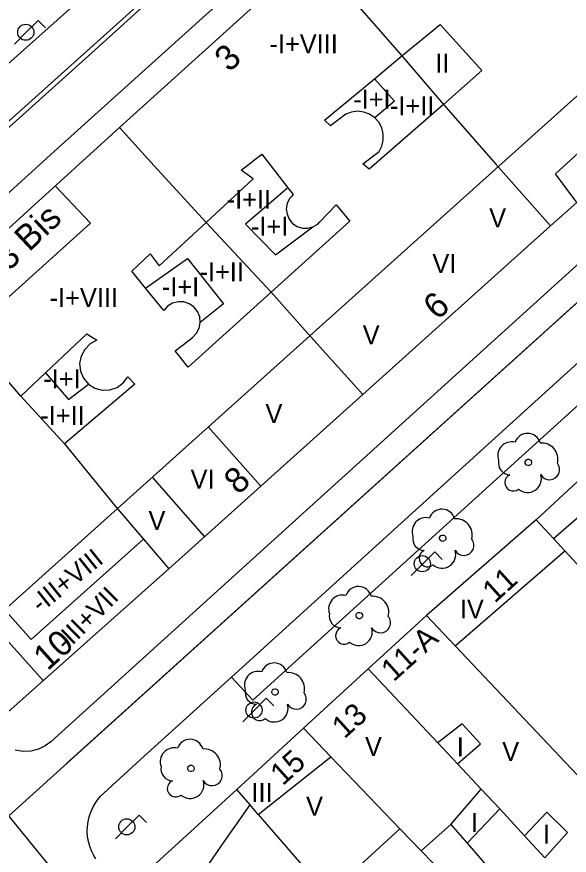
# Model space of a CAD drawing. Extents: x 282771 to 285132, y 4823109 to 4825496.
# Drawn here: x 284605.6 to 284649.3, y 4824544.8 to 4824611.1 of the extents above; entities that cross this region are included whole.
import ezdxf

# ---------------------------------------------------------------- set-up
doc = ezdxf.new("R2010")
doc.units = 0
for name, color, linetype in [('ACERA-BORDILLO', 7, 'Continuous'), ('ARBOL', 7, 'Continuous'), ('CALLE-EJE', 7, 'Continuous'), ('EDIFICIO', 7, 'Continuous'), ('FAROLA', 7, 'Continuous'), ('INTERIOR-EDIFICIO', 7, 'Continuous'), ('MEDIANERA', 7, 'Continuous'), ('NUM-LOCAL', 7, 'Continuous'), ('NUM-PORTAL', 7, 'Continuous'), ('SENAL-VIARIA', 7, 'Continuous'), ('TXT-ALTURA-EDIFICIO', 7, 'Continuous')]:
    doc.layers.add(name, color=color, linetype=linetype)

msp = doc.modelspace()

# ---------------------------------------------------------------- linework, layer by layer
at = {"layer": 'ACERA-BORDILLO'}
for points in [[(284597.803, 4824590.719), (284608.853, 4824600.739), (284621.833, 4824612.479), (284636.282, 4824625.509), (284643.952, 4824632.749), (284644.822, 4824633.299), (284645.572, 4824633.419), (284646.042, 4824633.429), (284646.512, 4824633.439), (284647.702, 4824632.779), (284655.922, 4824623.339), (284667.905, 4824610.542), (284668.308, 4824609.901), (284668.443, 4824609.092), (284668.242, 4824608.297), (284667.787, 4824607.692)], [(284615.663, 4824618.759), (284616.493, 4824618.868), (284617.078, 4824618.868), (284617.496, 4824618.645), (284595.723, 4824599.239), (284583.613, 4824589.049), (284572.393, 4824580.459), (284544.626, 4824561.094), (284543.931, 4824561.938), (284547.188, 4824564.384)], [(284667.787, 4824607.692), (284608.297, 4824553.819), (284607.852, 4824553.485), (284607.32, 4824553.227), (284606.723, 4824553.075), (284606.093, 4824553.049), (284605.472, 4824553.154)], [(284611.854, 4824544.563), (284611.666, 4824544.87), (284611.503, 4824545.202), (284611.369, 4824545.555), (284611.267, 4824545.927), (284611.2, 4824546.312), (284611.172, 4824546.706), (284611.182, 4824547.103), (284611.232, 4824547.497), (284611.32, 4824547.882), (284611.444, 4824548.252), (284611.601, 4824548.604), (284611.788, 4824548.934), (284611.999, 4824549.237), (284612.231, 4824549.512), (284612.479, 4824549.757), (284615.394, 4824552.41), (284622.574, 4824558.926), (284624.271, 4824557.091), (284654.895, 4824584.875)]]:
    msp.add_lwpolyline(points, dxfattribs=at)
at = {"layer": 'ARBOL'}
for centre, major_axis, start_param, end_param in [((284645.984, 4824577.16), (0.562, 0.874), 5.556787, 8.100466), ((284644.724, 4824576.43), (0.593, 0.923), 0.317125, 2.500956), ((284647.114, 4824576.16), (0.688, 1.07), 5.022549, 6.95579), ((284644.614, 4824575.86), (-0.506, -0.787), 5.084792, 6.821977), ((284647.724, 4824575.33), (-0.431, -0.67), 5.789268, 9.105892), ((284644.854, 4824574.31), (-0.363, -0.565), 4.127265, 7.543499), ((284645.994, 4824574.61), (-0.587, -0.913), 6.138194, 8.738272), ((284639.214, 4824571.17), (0.562, 0.873), 5.557174, 8.100853), ((284637.954, 4824570.44), (0.593, 0.922), 0.317513, 2.501344), ((284640.344, 4824570.17), (0.689, 1.07), 5.022937, 6.956177), ((284637.844, 4824569.87), (-0.506, -0.787), 5.08518, 6.822365), ((284640.954, 4824569.34), (-0.431, -0.67), 5.789655, 9.10628), ((284638.084, 4824568.32), (-0.364, -0.565), 4.127653, 7.543886), ((284639.224, 4824568.62), (-0.587, -0.913), 6.138582, 8.73866), ((284632.614, 4824565.05), (0.562, 0.873), 5.557559, 8.101238), ((284631.354, 4824564.32), (0.594, 0.922), 0.317898, 2.501729), ((284633.744, 4824564.05), (0.689, 1.07), 5.023322, 6.956562), ((284631.244, 4824563.75), (-0.506, -0.786), 5.085565, 6.82275), ((284634.354, 4824563.22), (-0.431, -0.67), 5.79004, 9.106664), ((284631.484, 4824562.2), (-0.364, -0.565), 4.128038, 7.544271), ((284632.624, 4824562.5), (-0.588, -0.913), 6.138967, 8.739044), ((284625.954, 4824559.01), (0.563, 0.873), 5.557945, 8.101624), ((284624.694, 4824558.28), (0.594, 0.922), 0.318284, 2.502115), ((284627.084, 4824558.01), (0.689, 1.07), 5.023708, 6.956949), ((284624.584, 4824557.71), (-0.507, -0.786), 5.085951, 6.823136), ((284627.694, 4824557.18), (-0.432, -0.67), 5.790426, 9.107051), ((284624.824, 4824556.16), (-0.364, -0.565), 4.128424, 7.544658), ((284625.964, 4824556.46), (-0.588, -0.912), 6.139353, 8.739431), ((284619.304, 4824552.97), (0.563, 0.873), 5.558331, 8.10201), ((284618.044, 4824552.24), (0.595, 0.922), 0.318669, 2.5025), ((284620.434, 4824551.97), (0.69, 1.069), 5.024093, 6.957334), ((284617.934, 4824551.67), (-0.507, -0.786), 5.086336, 6.823521), ((284621.044, 4824551.14), (-0.432, -0.67), 5.790812, 9.107436), ((284618.174, 4824550.12), (-0.364, -0.565), 4.128809, 7.545043), ((284619.314, 4824550.42), (-0.588, -0.912), 6.139738, 8.739816)]:
    msp.add_ellipse(centre, major_axis=major_axis, ratio=0.999977, start_param=start_param, end_param=end_param, dxfattribs=at)
for centre in [(284646.054, 4824575.9), (284639.284, 4824569.91), (284632.684, 4824563.79), (284626.024, 4824557.75), (284619.374, 4824551.71)]:
    msp.add_ellipse(centre, major_axis=(0.138, 0.214), ratio=0.999977, dxfattribs=at)
at = {"layer": 'CALLE-EJE'}
for points in [[(284578.853, 4824580.46), (284584.203, 4824584.599), (284593.523, 4824592.139), (284611.543, 4824608.274), (284628.596, 4824623.749), (284645.649, 4824639.223)], [(284604.97, 4824547.952), (284672.897, 4824609.287)], [(284631.593, 4824514.567), (284614.406, 4824536.35), (284604.97, 4824547.952)]]:
    msp.add_lwpolyline(points, dxfattribs=at)
at = {"layer": 'EDIFICIO'}
for points in [[(284613.723, 4824602.369), (284628.952, 4824616.169), (284631.072, 4824618.089), (284646.562, 4824632.119), (284661.262, 4824615.119), (284665.382, 4824610.349), (284649.872, 4824596.459), (284647.812, 4824594.609), (284632.952, 4824581.259), (284617.633, 4824567.489), (284604.413, 4824555.729), (284600.363, 4824560.429), (284587.573, 4824575.299), (284587.793, 4824578.869), (284599.083, 4824589.099), (284613.723, 4824602.369)], [(284658.094, 4824543.35), (284666.264, 4824550.89), (284676.994, 4824562.161), (284677.174, 4824562.421), (284682.204, 4824569.701), (284690.754, 4824582.081), (284691.074, 4824582.691), (284691.254, 4824583.311), (284691.294, 4824583.951), (284691.194, 4824584.601), (284690.954, 4824585.231), (284690.584, 4824585.781), (284690.174, 4824586.191), (284677.364, 4824596.701), (284674.684, 4824596.601), (284663.374, 4824586.581), (284657.444, 4824581.341), (284646.664, 4824571.37), (284638.004, 4824563.8), (284633.374, 4824559.58), (284628.264, 4824554.9), (284622.994, 4824550.05), (284615.093, 4824542.81)]]:
    msp.add_lwpolyline(points, dxfattribs=at)
at = {"layer": 'FAROLA'}
for p, q in [((284607.291, 4824610.839), (284606.351, 4824609.909)), ((284607.881, 4824610.249), (284607.291, 4824610.839)), ((284606.351, 4824609.909), (284605.421, 4824608.969)), ((284638.645, 4824568.82), (284637.705, 4824567.89)), ((284639.235, 4824568.23), (284638.645, 4824568.82)), ((284637.705, 4824567.89), (284636.775, 4824566.95)), ((284625.332, 4824557.251), (284624.392, 4824556.321)), ((284625.922, 4824556.661), (284625.332, 4824557.251)), ((284624.392, 4824556.321), (284623.462, 4824555.381)), ((284615.278, 4824548.013), (284614.338, 4824547.083)), ((284615.868, 4824547.423), (284615.278, 4824548.013)), ((284614.338, 4824547.083), (284613.408, 4824546.143))]:
    msp.add_line(p, q, dxfattribs=at)
for centre in [(284606.311, 4824609.909), (284637.665, 4824567.89), (284624.352, 4824556.321), (284614.298, 4824547.083)]:
    msp.add_circle(centre, 0.638, dxfattribs=at)
at = {"layer": 'INTERIOR-EDIFICIO'}
for points in [[(284639.072, 4824610.529), (284642.382, 4824606.879), (284639.332, 4824604.209), (284633.472, 4824599.089), (284632.962, 4824599.499), (284634.242, 4824600.479), (284634.462, 4824600.909), (284634.582, 4824601.389), (284634.582, 4824601.879), (284634.462, 4824602.349), (284634.232, 4824602.789), (284633.902, 4824603.149), (284633.502, 4824603.429), (284633.042, 4824603.599), (284632.552, 4824603.659), (284632.062, 4824603.599), (284631.612, 4824603.429), (284630.412, 4824602.509), (284629.932, 4824602.949), (284633.892, 4824606.229), (284636.057, 4824608.035), (284639.072, 4824610.529)], [(284620.563, 4824594.879), (284624.293, 4824598.329), (284623.353, 4824599.019), (284624.973, 4824600.259), (284627.032, 4824597.619), (284627.462, 4824597.079), (284627.312, 4824596.919), (284627.172, 4824596.759), (284626.982, 4824596.369), (284626.912, 4824595.949), (284626.972, 4824595.519), (284627.142, 4824595.129), (284627.412, 4824594.799), (284627.772, 4824594.559), (284628.182, 4824594.429), (284628.602, 4824594.419), (284629.022, 4824594.529), (284629.392, 4824594.749), (284629.552, 4824594.919), (284630.842, 4824596.269), (284631.932, 4824594.969), (284625.703, 4824589.349), (284619.143, 4824583.429), (284618.113, 4824584.719), (284619.123, 4824585.489), (284619.503, 4824585.789), (284619.813, 4824586.109), (284620.023, 4824586.519), (284620.113, 4824586.959), (284620.073, 4824587.419), (284619.893, 4824587.839), (284619.613, 4824588.189), (284619.233, 4824588.449), (284618.803, 4824588.589), (284618.353, 4824588.599), (284617.913, 4824588.489), (284617.523, 4824588.249), (284617.223, 4824587.909), (284615.783, 4824589.669), (284614.693, 4824591.019), (284616.153, 4824592.399), (284616.863, 4824591.449), (284620.563, 4824594.879)], [(284605.913, 4824581.139), (284607.873, 4824582.979), (284611.143, 4824586.059), (284611.933, 4824585.559), (284611.393, 4824585.269), (284610.973, 4824584.839), (284610.683, 4824584.309), (284610.573, 4824583.719), (284610.643, 4824583.119), (284610.873, 4824582.569), (284611.263, 4824582.099), (284611.773, 4824581.779), (284612.353, 4824581.619), (284612.963, 4824581.629), (284613.533, 4824581.819), (284614.023, 4824582.179), (284614.393, 4824582.659), (284614.943, 4824582.099), (284609.373, 4824577.359), (284605.913, 4824581.139)], [(284638.892, 4824553.718), (284640.453, 4824552.06), (284642.264, 4824553.64), (284640.814, 4824555.24), (284638.892, 4824553.718)], [(284637.653, 4824537.58), (284635.613, 4824535.81), (284632.903, 4824533.48), (284632.023, 4824534.85), (284632.023, 4824535.88), (284630.103, 4824538.54), (284628.813, 4824538.59), (284627.773, 4824539.77), (284629.313, 4824540.91), (284630.186, 4824541.712), (284635.895, 4824546.941), (284637.574, 4824545.19), (284639.914, 4824547.27), (284642.32, 4824550.076), (284643.804, 4824548.5), (284641.204, 4824545.79), (284643.753, 4824542.88), (284641.825, 4824540.761), (284639.493, 4824543.23), (284635.983, 4824539.71), (284637.653, 4824537.58)], [(284645.752, 4824546.388), (284647.364, 4824544.64), (284649.154, 4824546.64), (284647.514, 4824548.26), (284645.752, 4824546.388)]]:
    msp.add_lwpolyline(points, dxfattribs=at)
at = {"layer": 'MEDIANERA'}
for p, q in [((284648.04, 4824569.876), (284659.146, 4824579.624)), ((284648.04, 4824569.876), (284646.664, 4824571.37)), ((284648.942, 4824568.898), (284648.04, 4824569.876)), ((284640.264, 4824561.411), (284648.942, 4824568.898)), ((284654.604, 4824562.75), (284648.942, 4824568.898)), ((284640.264, 4824561.411), (284638.004, 4824563.8)), ((284649.914, 4824551.21), (284640.264, 4824561.411)), ((284633.374, 4824559.58), (284638.892, 4824553.718)), ((284628.264, 4824554.9), (284630.442, 4824552.629)), ((284624.698, 4824548.074), (284630.442, 4824552.629)), ((284630.442, 4824552.629), (284635.895, 4824546.941)), ((284640.453, 4824552.06), (284642.32, 4824550.076)), ((284624.05, 4824548.825), (284622.994, 4824550.05)), ((284624.698, 4824548.074), (284624.05, 4824548.825)), ((284643.804, 4824548.5), (284645.752, 4824546.388)), ((284639.914, 4824547.27), (284641.204, 4824545.79)), ((284639.493, 4824543.23), (284637.574, 4824545.19))]:
    msp.add_line(p, q, dxfattribs=at)
for points in [[(284628.952, 4824616.169), (284636.057, 4824608.035), (284639.332, 4824604.209), (284643.482, 4824599.489), (284647.812, 4824594.609)], [(284600.363, 4824560.429), (284661.262, 4824615.119)], [(284649.872, 4824596.459), (284648.192, 4824598.719), (284663.408, 4824612.634)], [(284633.892, 4824606.229), (284635.472, 4824604.469), (284633.902, 4824603.149)], [(284613.723, 4824602.369), (284616.473, 4824599.349), (284620.563, 4824594.879), (284625.703, 4824589.349), (284628.612, 4824586.089), (284632.952, 4824581.259)], [(284608.643, 4824597.769), (284611.433, 4824594.809), (284601.688, 4824586.035)], [(284627.032, 4824597.619), (284623.683, 4824594.739), (284626.063, 4824592.299), (284629.022, 4824594.529)], [(284615.783, 4824589.669), (284619.093, 4824592.019), (284621.953, 4824588.429), (284620.113, 4824586.959)], [(284615.613, 4824569.829), (284606.733, 4824561.899), (284604.633, 4824564.259), (284592.083, 4824578.499), (284601.086, 4824586.743)], [(284605.913, 4824581.139), (284602.673, 4824584.909), (284601.688, 4824586.035)], [(284607.873, 4824582.979), (284609.693, 4824580.869), (284611.263, 4824582.099)], [(284588.713, 4824579.709), (284603.523, 4824563.259), (284607.693, 4824558.648)], [(284620.723, 4824578.709), (284624.903, 4824574.025)], [(284609.373, 4824577.359), (284613.423, 4824572.379), (284615.613, 4824569.829)], [(284616.293, 4824574.729), (284620.453, 4824570.019)], [(284615.613, 4824569.829), (284617.633, 4824567.489)], [(284620.793, 4824544.13), (284621.773, 4824545.55), (284624.05, 4824548.825)], [(284624.698, 4824548.074), (284630.186, 4824541.712), (284633.603, 4824537.75)]]:
    msp.add_lwpolyline(points, dxfattribs=at)
at = {"layer": 'SENAL-VIARIA'}
msp.add_line((284653.195, 4824586.713), (284622.574, 4824558.926), dxfattribs=at)
for points in [[(284593.144, 4824592.296), (284648.206, 4824641.703)], [(284609.53, 4824552.104), (284664.545, 4824601.75)]]:
    msp.add_lwpolyline(points, dxfattribs=at)

# ---------------------------------------------------------------- texts
at = {"layer": 'NUM-LOCAL'}
for s, height, rotation, p in [('3', 2, 43.32004, (284622.403, 4824606.69)), ('3 Bis', 2, 43.32004, (284604.957, 4824590.964)), ('10', 2, 41.93004, (284608.031, 4824559.37)), ('11-A', 1.75, 42.09843, (284635.394, 4824558.5)), ('15', 1.75, 42.05034, (284626.626, 4824550.285))]:
    msp.add_text(s, height=height, rotation=rotation, dxfattribs=at).set_placement(p)
at = {"layer": 'NUM-PORTAL'}
for s, height, rotation, p in [('6', 2, 41.93004, (284638.863, 4824587.086)), ('8', 2, 41.93004, (284623.105, 4824573.282)), ('11', 1.75, 42.05034, (284643.395, 4824564.728)), ('13', 1.75, 42.05034, (284631.501, 4824553.99))]:
    msp.add_text(s, height=height, rotation=rotation, dxfattribs=at).set_placement(p)
at = {"layer": 'TXT-ALTURA-EDIFICIO'}
for s, rotation, p in [('-I+VIII', 0.00004, (284625.58, 4824608.249)), ('II', 0.00004, (284638.681, 4824606.709)), ('-I+I', 0.00004, (284632.199, 4824603.869)), ('-I+II', 0.00004, (284635.099, 4824603.349)), ('-I+II', 0.00004, (284622.199, 4824595.949)), ('V', 0.00004, (284642.954, 4824594.479)), ('-I+I', 0.00004, (284624.109, 4824593.819)), ('VI', 0.00004, (284638.463, 4824590.869)), ('-I+II', 0.00004, (284620.049, 4824590.229)), ('-I+I', 0.00004, (284617.069, 4824589.039)), ('-I+VIII', 0.00004, (284608.2, 4824588.179)), ('V', 0.00004, (284632.954, 4824585.239)), ('-I+I', 0.00004, (284607.699, 4824581.769)), ('-I+II', 0.00004, (284607.459, 4824578.869)), ('V', 0.00004, (284625.264, 4824579.009)), ('VI', 0.00004, (284619.343, 4824573.829)), ('V', 0.00004, (284616.014, 4824570.559)), ('-III+VIII', 38.66046, (284607.471, 4824563.952)), ('-III+VII', 44.84624, (284609.526, 4824560.933)), ('IV', 0.00061, (284640.634, 4824563.56)), ('V', 0.00061, (284633.135, 4824552.7)), ('I', 0.00061, (284640.392, 4824552.66)), ('V', 0.00061, (284643.985, 4824552.29)), ('III', 0.00061, (284624.154, 4824549.056)), ('V', 0.00061, (284628.475, 4824547.97)), ('I', 0.00061, (284641.512, 4824546.68)), ('I', 0.00061, (284647.212, 4824545.75))]:
    msp.add_text(s, height=1.5, rotation=rotation, dxfattribs=at).set_placement(p)

doc.saveas('drawing.dxf')
